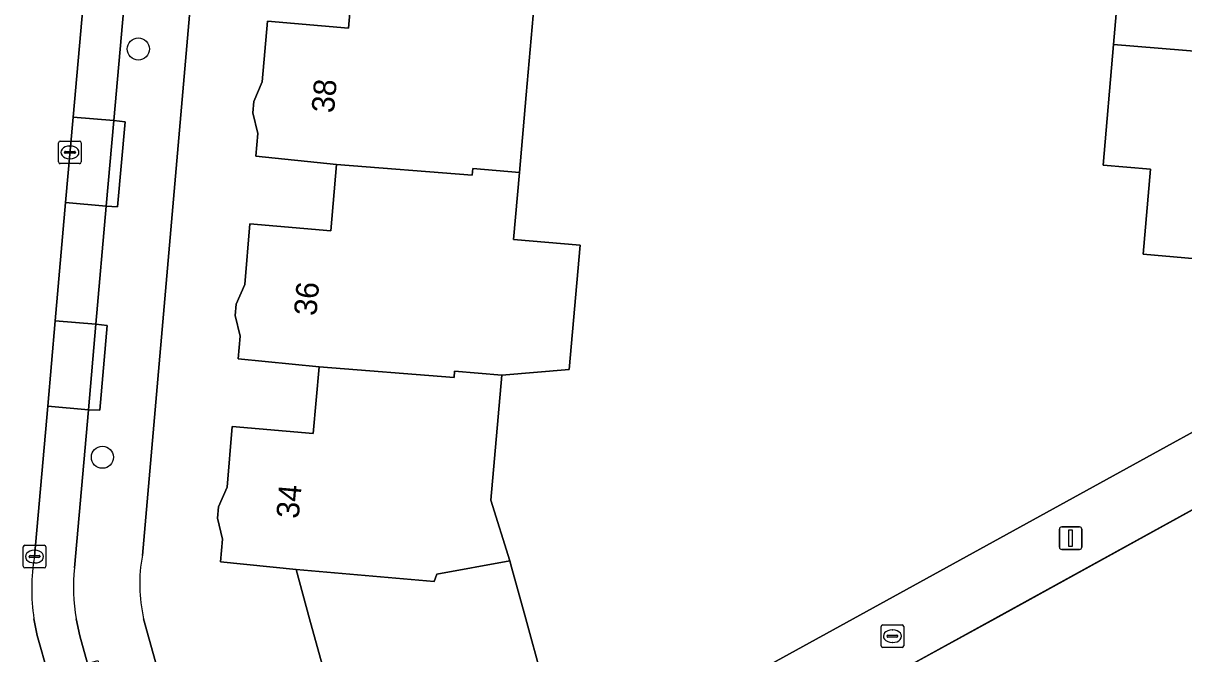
# Model space of a CAD drawing. Extents: x 159626 to 160723, y 388173 to 389416.
# Drawn here: x 159975.4 to 160026.8, y 388498.4 to 388526.3 of the extents above; entities that cross this region are included whole.
import ezdxf

# ---------------------------------------------------------------- set-up
doc = ezdxf.new("R2010")
doc.units = 0
for name, color, linetype in [('IMGEO_Boom', 7, 'Continuous'), ('IMGEO_Erf', 7, 'Continuous'), ('IMGEO_Kolk', 7, 'Continuous'), ('IMGEO_Lichtmast', 7, 'Continuous'), ('IMGEO_Muur', 7, 'Continuous'), ('IMGEO_Pand', 7, 'Continuous'), ('IMGEO_Pand_nummerreeks', 7, 'Continuous'), ('IMGEO_Parkeervlak_open', 7, 'Continuous'), ('IMGEO_Rijbaan_lokaal_gesloten', 7, 'Continuous'), ('IMGEO_Voetpad_open', 7, 'Continuous')]:
    doc.layers.add(name, color=color, linetype=linetype)

msp = doc.modelspace()

# ---------------------------------------------------------------- linework, layer by layer
at = {"layer": 'IMGEO_Boom'}
for centre in [(159980.534, 388525.199), (159978.948, 388507.142)]:
    msp.add_circle(centre, 0.489, dxfattribs=at)
at = {"layer": 'IMGEO_Erf'}
for points in [[(159987.091, 388576.032), (159980.714, 388502.802)], [(159980.767, 388500), (159984.934, 388485.035), (160000, 388493.321), (160012.145, 388500), (160041.197, 388515.977), (160039.957, 388520.258), (160042.618, 388550.4)], [(160034.527, 388515.289), (160024.963, 388516.122), (160025.29, 388519.877), (160023.197, 388520.059), (160023.661, 388525.398), (160024.119, 388530.661), (160026.222, 388530.479), (160026.524, 388533.946), (160023.426, 388534.216), (160023.906, 388539.736), (160022.513, 388539.873), (160022.855, 388543.361), (160025.206, 388543.13), (160025.684, 388548.617), (160027.777, 388548.436)], [(159988.89, 388497.177), (159988.109, 388500), (159987.509, 388502.17), (159984.17, 388502.514), (159984.258, 388503.524), (159984.037, 388504.446), (159984.081, 388504.944), (159984.458, 388505.814), (159984.691, 388508.504), (159988.27, 388508.194), (159988.526, 388511.138), (159984.951, 388511.487), (159985.039, 388512.492), (159984.818, 388513.414), (159984.862, 388513.912), (159985.239, 388514.782), (159985.472, 388517.472), (159989.051, 388517.162), (159989.305, 388520.086), (159985.729, 388520.455), (159985.816, 388521.455), (159985.595, 388522.377), (159985.639, 388522.875), (159986.016, 388523.745), (159986.249, 388526.435), (159989.828, 388526.125), (159990.081, 388529.043)], [(159998.168, 388528.698), (159997.687, 388523.169), (159997.389, 388519.733), (159997.132, 388516.776), (160000.071, 388516.52), (159999.593, 388511.017), (159996.61, 388510.768), (159996.129, 388505.239), (159996.96, 388502.552), (159997.035, 388502.282), (159997.666, 388500), (159998.368, 388497.463)], [(160045.697, 388500), (160042.053, 388513.017), (160037.799, 388510.676), (160018.405, 388500), (160013.883, 388497.511), (160000, 388489.869), (159985.778, 388482.041), (160000, 388431.308), (160009.237, 388398.358), (160063.783, 388428.62)]]:
    msp.add_lwpolyline(points, dxfattribs=at)
msp.add_arc((159987.556, 388501.53), 6.959, 169.4676, 192.6996, dxfattribs=at)
at = {"layer": 'IMGEO_Kolk'}
for p, q in [((159977.009, 388520.201), (159977.009, 388521.053)), ((159977.084, 388521.127), (159977.936, 388521.127)), ((159978.01, 388521.053), (159978.01, 388520.201)), ((159977.268, 388520.621), (159977.268, 388520.633)), ((159977.706, 388520.584), (159977.308, 388520.584)), ((159977.311, 388520.67), (159977.709, 388520.67)), ((159977.497, 388520.907), (159977.522, 388520.907)), ((159977.752, 388520.633), (159977.752, 388520.621)), ((159977.936, 388520.127), (159977.084, 388520.127)), ((159977.52, 388520.347), (159977.495, 388520.347)), ((159975.444, 388502.322), (159975.444, 388503.174)), ((159975.519, 388503.248), (159976.371, 388503.248)), ((159975.932, 388503.028), (159975.957, 388503.028)), ((159976.445, 388503.174), (159976.445, 388502.322)), ((159975.703, 388502.742), (159975.703, 388502.754)), ((159976.141, 388502.705), (159975.743, 388502.705)), ((159975.746, 388502.791), (159976.144, 388502.791)), ((159975.955, 388502.468), (159975.93, 388502.468)), ((159976.187, 388502.754), (159976.187, 388502.742)), ((159976.371, 388502.248), (159975.519, 388502.248)), ((160013.381, 388498.8), (160013.381, 388499.652)), ((160013.456, 388499.726), (160014.308, 388499.726)), ((160013.869, 388499.506), (160013.894, 388499.506)), ((160014.382, 388499.652), (160014.382, 388498.8)), ((160013.64, 388499.22), (160013.64, 388499.232)), ((160014.078, 388499.183), (160013.68, 388499.183)), ((160013.683, 388499.269), (160014.081, 388499.269)), ((160013.892, 388498.946), (160013.867, 388498.946)), ((160014.124, 388499.232), (160014.124, 388499.22)), ((160014.308, 388498.726), (160013.456, 388498.726))]:
    msp.add_line(p, q, dxfattribs=at)
for points in [[(159977.009, 388520.201), (159977.009, 388521.053)], [(159977.084, 388521.127), (159977.936, 388521.127)], [(159978.01, 388521.053), (159978.01, 388520.201)], [(159977.936, 388520.127), (159977.084, 388520.127)], [(159975.444, 388502.322), (159975.444, 388503.174)], [(159975.519, 388503.248), (159976.371, 388503.248)], [(159976.445, 388503.174), (159976.445, 388502.322)], [(159976.371, 388502.248), (159975.519, 388502.248)], [(160013.381, 388498.8), (160013.381, 388499.652)], [(160013.456, 388499.726), (160014.308, 388499.726)], [(160014.382, 388499.652), (160014.382, 388498.8)], [(160014.308, 388498.726), (160013.456, 388498.726)]]:
    msp.add_lwpolyline(points, dxfattribs=at)
for centre, radius, start, end in [((159977.086, 388521.051), 0.0765, 91.552, 178.448), ((159977.086, 388521.051), 0.0765, 91.552, 178.448), ((159977.934, 388521.051), 0.0765, 1.552, 88.448), ((159977.934, 388521.051), 0.0765, 1.552, 88.448), ((159977.308, 388520.63), 0.0403, 85.8775, 175.7526), ((159977.305, 388520.62), 0.0366, 178.938, 274.7102), ((159977.709, 388520.627), 0.043, 264.8664, 352.4533), ((159977.713, 388520.632), 0.0386, 1.7309, 96.639), ((159977.086, 388520.203), 0.0765, 181.552, 268.448), ((159977.086, 388520.203), 0.0765, 181.552, 268.448), ((159977.934, 388520.203), 0.0765, 271.552, 358.448), ((159977.934, 388520.203), 0.0765, 271.552, 358.448), ((159975.521, 388503.172), 0.0765, 91.552, 178.448), ((159975.521, 388503.172), 0.0765, 91.552, 178.448), ((159976.369, 388503.172), 0.0765, 1.552, 88.448), ((159976.369, 388503.172), 0.0765, 1.552, 88.448), ((159975.743, 388502.751), 0.0403, 85.8775, 175.7526), ((159975.74, 388502.741), 0.0366, 178.938, 274.7102), ((159976.144, 388502.748), 0.043, 264.8664, 352.4533), ((159976.148, 388502.753), 0.0386, 1.7309, 96.639), ((159975.521, 388502.324), 0.0765, 181.552, 268.448), ((159975.521, 388502.324), 0.0765, 181.552, 268.448), ((159976.369, 388502.324), 0.0765, 271.552, 358.448), ((159976.369, 388502.324), 0.0765, 271.552, 358.448), ((160013.458, 388499.65), 0.0765, 91.552, 178.448), ((160013.458, 388499.65), 0.0765, 91.552, 178.448), ((160014.306, 388499.65), 0.0765, 1.552, 88.448), ((160014.306, 388499.65), 0.0765, 1.552, 88.448), ((160013.68, 388499.229), 0.0403, 85.8775, 175.7526), ((160013.677, 388499.219), 0.0366, 178.938, 274.7102), ((160014.081, 388499.226), 0.043, 264.8664, 352.4533), ((160014.085, 388499.231), 0.0386, 1.7309, 96.639), ((160013.458, 388498.802), 0.0765, 181.552, 268.448), ((160013.458, 388498.802), 0.0765, 181.552, 268.448), ((160014.306, 388498.802), 0.0765, 271.552, 358.448), ((160014.306, 388498.802), 0.0765, 271.552, 358.448)]:
    msp.add_arc(centre, radius, start, end, dxfattribs=at)
for centre, major_axis, ratio, start_param, end_param in [((159977.496, 388520.627), (-0.387, 0.002), 0.722429, 4.712389, 7.853982), ((159977.521, 388520.627), (-0.39, 0.002), 0.717154, 1.570796, 4.712389), ((159975.931, 388502.748), (-0.387, 0.002), 0.722429, 4.712389, 7.853982), ((159975.956, 388502.748), (-0.39, 0.002), 0.717154, 1.570796, 4.712389), ((160013.868, 388499.226), (-0.387, 0.002), 0.722429, 4.712389, 7.853982), ((160013.893, 388499.226), (-0.39, 0.002), 0.717154, 1.570796, 4.712389)]:
    msp.add_ellipse(centre, major_axis=major_axis, ratio=ratio, start_param=start_param, end_param=end_param, dxfattribs=at)
at = {"layer": 'IMGEO_Lichtmast'}
for p, q in [((160021.367, 388504.061), (160022.157, 388504.061)), ((160022.157, 388504.061), (160021.367, 388504.061)), ((160021.267, 388503.161), (160021.267, 388503.961)), ((160021.267, 388503.961), (160021.267, 388503.161)), ((160022.257, 388503.961), (160022.257, 388503.161)), ((160022.257, 388503.161), (160022.257, 388503.961)), ((160022.157, 388503.061), (160021.367, 388503.061)), ((160021.367, 388503.061), (160022.157, 388503.061))]:
    msp.add_line(p, q, dxfattribs=at)
msp.add_lwpolyline([(160021.687, 388503.936), (160021.837, 388503.936), (160021.837, 388503.186), (160021.687, 388503.186), (160021.687, 388503.936)], dxfattribs=at)
for centre, start, end in [((160021.367, 388503.961), 90, 180), ((160021.367, 388503.961), 90, 180), ((160022.157, 388503.961), 0, 90), ((160022.157, 388503.961), 360, 90), ((160021.367, 388503.161), 180, 270), ((160021.367, 388503.161), 180, 270), ((160022.157, 388503.161), 270, 0), ((160022.157, 388503.161), 270, 0)]:
    msp.add_arc(centre, 0.1, start, end, dxfattribs=at)
at = {"layer": 'IMGEO_Muur'}
msp.add_lwpolyline([(160037.799, 388510.676), (160013.883, 388497.511)], dxfattribs=at)
at = {"layer": 'IMGEO_Pand'}
for points in [[(160035.829, 388530.233), (160036.206, 388531.104), (160036.249, 388531.602), (160036.029, 388532.522), (160036.112, 388533.483), (160032.525, 388533.786), (160026.568, 388534.289), (160026.524, 388533.946), (160026.222, 388530.479), (160024.119, 388530.661), (160023.661, 388525.398), (160031.736, 388524.73), (160032.01, 388527.876), (160035.03, 388527.612), (160035.596, 388527.563)], [(159998.168, 388528.698), (159996.127, 388528.875), (159996.101, 388528.578), (159990.081, 388529.043), (159989.828, 388526.125), (159986.249, 388526.435), (159986.016, 388523.745), (159985.639, 388522.875), (159985.595, 388522.377), (159985.816, 388521.455), (159985.729, 388520.455), (159989.305, 388520.086), (159995.301, 388519.612), (159995.327, 388519.912), (159997.389, 388519.733), (159997.687, 388523.169)], [(160031.736, 388524.73), (160023.661, 388525.398), (160023.197, 388520.059), (160025.29, 388519.877), (160024.963, 388516.122), (160034.527, 388515.289), (160034.616, 388516.302), (160034.993, 388517.173), (160035.036, 388517.671), (160034.815, 388518.594), (160035.048, 388521.267), (160034.481, 388521.316), (160031.462, 388521.58)], [(159989.305, 388520.086), (159989.051, 388517.162), (159985.472, 388517.472), (159985.239, 388514.782), (159984.862, 388513.912), (159984.818, 388513.414), (159985.039, 388512.492), (159984.951, 388511.487), (159988.526, 388511.138), (159994.496, 388510.673), (159994.522, 388510.95), (159996.61, 388510.768), (159999.593, 388511.017), (160000.071, 388516.52), (159997.132, 388516.776), (159997.389, 388519.733), (159995.327, 388519.912), (159995.301, 388519.612)], [(159996.61, 388510.768), (159994.522, 388510.95), (159994.496, 388510.673), (159988.526, 388511.138), (159988.27, 388508.194), (159984.691, 388508.504), (159984.458, 388505.814), (159984.081, 388504.944), (159984.037, 388504.446), (159984.258, 388503.524), (159984.17, 388502.514), (159987.509, 388502.17), (159993.624, 388501.647), (159993.738, 388501.975), (159996.96, 388502.552), (159996.129, 388505.239)], [(159987.509, 388502.17), (159988.109, 388500), (159988.89, 388497.177), (159985.42, 388496.216), (159986.141, 388493.614), (159986.092, 388492.667), (159986.225, 388492.185), (159986.754, 388491.398), (159987.024, 388490.421), (159996.354, 388493.004), (159995.351, 388496.628), (159998.368, 388497.463), (159997.666, 388500), (159997.035, 388502.282), (159996.96, 388502.552), (159993.738, 388501.975), (159993.624, 388501.647)]]:
    msp.add_lwpolyline(points, close=True, dxfattribs=at)
at = {"layer": 'IMGEO_Parkeervlak_open'}
for points in [[(159979.889, 388527.014), (159978.09, 388527.172), (159977.652, 388522.189), (159979.452, 388522.031)], [(159979.452, 388522.031), (159977.652, 388522.189), (159977.32, 388518.409), (159979.119, 388518.251)], [(159979.119, 388518.251), (159977.32, 388518.409), (159976.86, 388513.178), (159978.66, 388513.02)], [(159978.66, 388513.02), (159976.86, 388513.178), (159976.528, 388509.402), (159978.328, 388509.244)]]:
    msp.add_lwpolyline(points, close=True, dxfattribs=at)
for points in [[(159978.328, 388509.244), (159976.528, 388509.402), (159975.943, 388502.752)], [(159977.714, 388502.251), (159978.328, 388509.244)], [(159975.921, 388500), (159976.068, 388499.261), (159976.546, 388497.54), (159978.289, 388498.024), (159977.954, 388499.24), (159977.787, 388500)]]:
    msp.add_lwpolyline(points, dxfattribs=at)
for centre, radius, start, end in [((159984.253, 388501.309), 8.434, 170.1525, 188.9315), ((159985.884, 388501.389), 8.216, 173.9794, 189.7356)]:
    msp.add_arc(centre, radius, start, end, dxfattribs=at)
at = {"layer": 'IMGEO_Rijbaan_lokaal_gesloten'}
for points in [[(159975.943, 388502.752), (159976.528, 388509.402), (159976.86, 388513.178), (159977.32, 388518.409), (159977.652, 388522.189), (159978.09, 388527.172), (159978.422, 388530.943), (159978.862, 388535.944), (159979.195, 388539.729), (159979.672, 388545.154), (159980.002, 388548.9), (159980.444, 388553.924), (159980.776, 388557.696), (159981.216, 388562.7)], [(159987.833, 388457.193), (159984.997, 388467.3), (159983.158, 388473.854), (159981.142, 388481.038), (159980.525, 388483.237), (159977.56, 388493.893), (159976.546, 388497.54), (159976.068, 388499.261), (159975.921, 388500)]]:
    msp.add_lwpolyline(points, dxfattribs=at)
msp.add_arc((159984.253, 388501.309), 8.434, 170.1525, 188.9315, dxfattribs=at)
at = {"layer": 'IMGEO_Voetpad_open'}
for points in [[(159980.714, 388502.802), (159987.091, 388576.032)], [(159979.889, 388527.014), (159979.452, 388522.031), (159979.95, 388521.981), (159979.61, 388518.21), (159979.119, 388518.251), (159978.66, 388513.02), (159979.162, 388512.972), (159978.828, 388509.222), (159978.328, 388509.244), (159977.714, 388502.251)], [(159977.787, 388500), (159977.954, 388499.24), (159978.289, 388498.024), (159978.751, 388498.151), (159979.759, 388494.509), (159979.294, 388494.384), (159981.798, 388485.309), (159982.263, 388483.725), (159982.742, 388483.877), (159983.363, 388481.681), (159982.876, 388481.54), (159984.896, 388474.342), (159985.371, 388474.467), (159987.219, 388467.924)], [(159985.778, 388482.041), (159984.934, 388485.035), (159980.767, 388500)]]:
    msp.add_lwpolyline(points, dxfattribs=at)
for points in [[(159979.452, 388522.031), (159979.119, 388518.251), (159979.61, 388518.21), (159979.95, 388521.981)], [(160018.405, 388500), (160037.799, 388510.676), (160042.053, 388513.017), (160041.901, 388513.542), (160041.197, 388515.977), (160012.145, 388500), (160000, 388493.321), (159984.934, 388485.035), (159985.778, 388482.041), (160000, 388489.869), (160013.883, 388497.511)], [(159978.66, 388513.02), (159978.328, 388509.244), (159978.828, 388509.222), (159979.162, 388512.972)]]:
    msp.add_lwpolyline(points, close=True, dxfattribs=at)
for centre, radius, start, end in [((159987.556, 388501.53), 6.959, 169.4676, 192.6996), ((159985.884, 388501.389), 8.216, 173.9794, 189.7356)]:
    msp.add_arc(centre, radius, start, end, dxfattribs=at)

# ---------------------------------------------------------------- texts
at = {"layer": 'IMGEO_Pand_nummerreeks'}
for s, rotation, p in [('38', 85.0327, (159989.185, 388522.341)), ('36', 85.0249, (159988.408, 388513.372)), ('34', 85.0269, (159987.627, 388504.401))]:
    msp.add_text(s, height=1, rotation=rotation, dxfattribs=at).set_placement(p)

doc.saveas('drawing.dxf')
